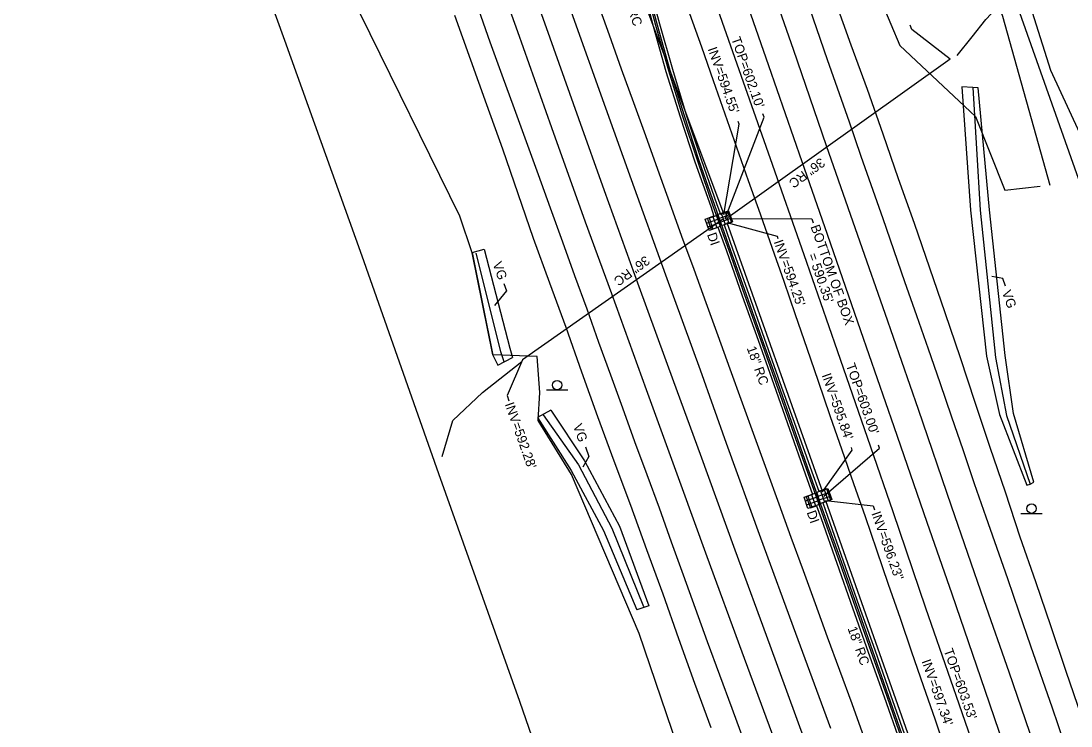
# Model space of a CAD drawing. Extents: x 2004847 to 2009016, y 1134161 to 1140101.
# Drawn here: x 2004895.3 to 2005339.3, y 1138982.7 to 1139280.7 of the extents above; entities that cross this region are included whole.
import ezdxf

# ---------------------------------------------------------------- set-up
doc = ezdxf.new("R2010")
doc.units = 0
for name, color, linetype in [('RD_EX_BldgApp', 7, 'Continuous'), ('RD_EX_Conc', 7, 'Continuous'), ('RD_EX_DR_Inlet', 7, 'Continuous'), ('RD_EX_DR_Inlet_txCode', 7, 'Continuous'), ('RD_EX_DR_Pipe', 7, 'Continuous'), ('RD_EX_DR_Pipe_txCode', 7, 'Continuous'), ('RD_EX_Fence_Other', 7, 'Continuous'), ('RD_EX_H2O', 7, 'Continuous'), ('RD_EX_Pavement_Markings', 7, 'Continuous'), ('RD_EX_Road', 7, 'Continuous'), ('RD_EX_VEG', 7, 'Continuous'), ('RD_Sketch3', 7, 'Continuous')]:
    doc.layers.add(name, color=color, linetype=linetype)

msp = doc.modelspace()

# ---------------------------------------------------------------- linework, layer by layer
at = {"layer": 'RD_EX_BldgApp'}
for p, q in [((2005117.48, 1139124.74), (2005126.48, 1139124.74)), ((2005318.11, 1139072.52), (2005327.11, 1139072.52))]:
    msp.add_line(p, q, dxfattribs=at)
for centre in [(2005122, 1139126.77), (2005322.63, 1139074.55)]:
    msp.add_circle(centre, 2, dxfattribs=at)
at = {"layer": 'RD_EX_Conc'}
for points in [[(2005158.53, 1139298.3), (2005163.65, 1139278.9), (2005169.08, 1139259.71), (2005175.02, 1139240.46), (2005181.3, 1139221.53), (2005187.9, 1139202.57), (2005194.56, 1139183.82), (2005201.29, 1139164.87), (2005207.94, 1139146.11), (2005214.62, 1139127.37), (2005221.28, 1139108.5), (2005228.02, 1139089.6), (2005234.68, 1139070.75), (2005241.4, 1139051.93), (2005248.03, 1139033.06), (2005254.66, 1139014.28), (2005261.35, 1138995.35), (2005267.97, 1138976.53)], [(2005159.1, 1139298.5), (2005164.28, 1139279.12), (2005169.72, 1139259.93), (2005175.65, 1139240.68), (2005181.93, 1139221.75), (2005188.53, 1139202.79), (2005195.23, 1139184.05), (2005201.93, 1139165.1), (2005208.57, 1139146.33), (2005215.27, 1139127.59), (2005221.94, 1139108.73), (2005228.64, 1139089.82), (2005235.33, 1139070.98), (2005242.04, 1139052.15), (2005248.67, 1139033.28), (2005255.32, 1139014.51), (2005261.98, 1138995.56), (2005268.64, 1138976.75)], [(2005323.58, 1139085.73), (2005314.97, 1139114.8), (2005311.49, 1139139.28), (2005304.85, 1139200.92), (2005300.04, 1139252.4), (2005297.72, 1139252.59), (2005293.08, 1139252.8)], [(2005293.08, 1139252.8), (2005296.77, 1139200.72), (2005303.62, 1139139), (2005309.12, 1139114.36), (2005320.64, 1139084.44), (2005322.05, 1139084.92), (2005323.58, 1139085.73)], [(2005086.08, 1139182.76), (2005091.12, 1139184.17), (2005102.06, 1139142.43), (2005103.13, 1139138.38)], [(2005086.08, 1139182.76), (2005094.8, 1139139.49)], [(2005094.8, 1139139.49), (2005096.99, 1139135.21), (2005103.13, 1139138.38)], [(2005119.33, 1139116.12), (2005113.71, 1139113.13), (2005127.98, 1139090.74), (2005141.6, 1139065.24), (2005155.65, 1139031.78)], [(2005119.33, 1139116.12), (2005133.61, 1139094.77), (2005148.31, 1139067.17), (2005160.81, 1139033.41), (2005155.65, 1139031.78)]]:
    msp.add_lwpolyline(points, dxfattribs=at)
at = {"layer": 'RD_EX_DR_Inlet'}
for p, q in [((2005193, 1139199.97), (2005194.62, 1139195.24)), ((2005185.21, 1139195.29), (2005189.94, 1139196.91)), ((2005185.76, 1139193.68), (2005190.49, 1139195.31)), ((2005186.27, 1139197.45), (2005187.89, 1139192.72)), ((2005187.87, 1139198), (2005189.5, 1139193.27)), ((2005190.34, 1139197.26), (2005195.07, 1139198.88)), ((2005190.89, 1139195.65), (2005195.62, 1139197.27)), ((2005191.39, 1139199.41), (2005193.02, 1139194.69)), ((2005228.02, 1139079.95), (2005229.64, 1139075.22)), ((2005229.63, 1139080.5), (2005231.25, 1139075.77)), ((2005232.31, 1139079.87), (2005237.04, 1139081.49)), ((2005232.86, 1139078.26), (2005237.59, 1139079.89)), ((2005233.37, 1139082.03), (2005234.99, 1139077.3)), ((2005234.97, 1139082.58), (2005236.6, 1139077.85)), ((2005226.96, 1139077.79), (2005231.69, 1139079.41)), ((2005227.51, 1139076.18), (2005232.24, 1139077.81))]:
    msp.add_line(p, q, dxfattribs=at)
for points in [[(2005191.41, 1139194.13), (2005189.79, 1139198.86), (2005194.51, 1139200.49), (2005196.14, 1139195.76)], [(2005186.28, 1139192.17), (2005184.66, 1139196.9), (2005189.39, 1139198.52), (2005191.01, 1139193.79)], [(2005228.03, 1139074.67), (2005226.41, 1139079.4), (2005231.14, 1139081.02), (2005232.76, 1139076.29)], [(2005233.38, 1139076.75), (2005231.76, 1139081.48), (2005236.49, 1139083.1), (2005238.11, 1139078.37)]]:
    msp.add_lwpolyline(points, close=True, dxfattribs=at)
at = {"layer": 'RD_EX_DR_Inlet_txCode'}
for points in [[(2005288.17, 1139264.53), (2005271.97, 1139277.09), (2005271.33, 1139278.92)], [(2005193.08, 1139197.21), (2005209.51, 1139239.97), (2005209.01, 1139241.37)], [(2005192.49, 1139198.92), (2005198.91, 1139237.08), (2005198.49, 1139238.26)], [(2005193.08, 1139197.21), (2005229.66, 1139197.11), (2005230.28, 1139195.35)], [(2005193.72, 1139195.49), (2005215.04, 1139189.69), (2005215.39, 1139188.68)], [(2005107.3, 1139137.46), (2005100.8, 1139122.32), (2005101.55, 1139120.18)], [(2005234.17, 1139081.66), (2005246.82, 1139099.29), (2005246.41, 1139100.45)], [(2005234.82, 1139079.83), (2005258.37, 1139100.06), (2005257.89, 1139101.41)], [(2005235.45, 1139077.98), (2005255.59, 1139075.75), (2005256.18, 1139074.07)]]:
    msp.add_lwpolyline(points, dxfattribs=at)
at = {"layer": 'RD_EX_DR_Pipe'}
for p, q in [((2005130.3, 1139364.69), (2005192.49, 1139198.92)), ((2005288.17, 1139264.53), (2005194.27, 1139197.62)), ((2005191.93, 1139196.79), (2005107.3, 1139137.46)), ((2005193.72, 1139195.49), (2005234.17, 1139081.66)), ((2005235.45, 1139077.98), (2005275.62, 1138964.4))]:
    msp.add_line(p, q, dxfattribs=at)
at = {"layer": 'RD_EX_Fence_Other'}
for points in [[(2004895.29, 1139421.61), (2004960.16, 1139401.75), (2004976.21, 1139356.73), (2005006.69, 1139272.63), (2005039.36, 1139181.45), (2005071.83, 1139089.43), (2005106.12, 1138993.18), (2005134.1, 1138912.19), (2005166.28, 1138823.99), (2005195.2, 1138740.81)], [(2005745.2, 1138077.7), (2005734.87, 1138106.23), (2005707.5, 1138183.28), (2005676.14, 1138273.06), (2005651.84, 1138341.76), (2005621.99, 1138424.97), (2005599.09, 1138488.22), (2005571.21, 1138570.22), (2005540.22, 1138656.02), (2005513.7, 1138731.21), (2005485.61, 1138810.48), (2005460.95, 1138877.54), (2005433.24, 1138957.41), (2005403.81, 1139043.22), (2005384.61, 1139099.04), (2005341.78, 1139216.01), (2005309.56, 1139306.93), (2005274.94, 1139406.13)]]:
    msp.add_lwpolyline(points, dxfattribs=at)
at = {"layer": 'RD_EX_H2O'}
for points in [[(2005471.87, 1138887.95), (2005471.87, 1138887.95), (2005442.96, 1138966.5), (2005417.56, 1139042.22), (2005389.59, 1139117.41), (2005362.32, 1139191.55), (2005330.8, 1139259.79), (2005304.78, 1139341.83)], [(2005291.14, 1139266.12), (2005297.52, 1139273.98), (2005303.22, 1139281.33), (2005307.87, 1139286.19), (2005313.88, 1139288.86)], [(2005073.38, 1139096.65), (2005077.87, 1139111.81), (2005090.47, 1139123.6), (2005107.02, 1139136.7)]]:
    msp.add_lwpolyline(points, dxfattribs=at)
at = {"layer": 'RD_EX_Pavement_Markings'}
for points in [[(2005089.62, 1139642.89), (2005104.01, 1139602.34), (2005118.25, 1139562.15), (2005129.1, 1139531.65), (2005143.47, 1139491.24), (2005157.78, 1139450.75), (2005168.68, 1139420.04), (2005183, 1139379.49), (2005197.17, 1139338.95), (2005211.23, 1139299), (2005221.78, 1139268.74), (2005235.83, 1139228.1), (2005249.98, 1139187.4), (2005260.51, 1139157.24), (2005274.62, 1139116.55), (2005288.65, 1139075.76), (2005302.47, 1139035.73), (2005313.02, 1139005.51), (2005327.03, 1138964.9)], [(2005079.57, 1139635.26), (2005103.99, 1139565.86), (2005118.52, 1139525.24), (2005132.81, 1139484.62), (2005147.14, 1139444.38), (2005157.91, 1139414.23), (2005172.33, 1139373.68), (2005186.55, 1139333.13), (2005197.31, 1139302.49), (2005211.39, 1139261.84), (2005225.48, 1139221.29), (2005236.15, 1139190.51), (2005250.29, 1139149.91), (2005264.43, 1139109.29), (2005278.35, 1139068.8), (2005288.92, 1139038.53), (2005302.87, 1138997.76), (2005316.8, 1138956.99)], [(2005069.41, 1139627.25), (2005080.07, 1139597.07), (2005094.4, 1139556.6), (2005108.76, 1139516.03), (2005119.44, 1139485.55), (2005133.79, 1139444.81), (2005148.15, 1139404.27), (2005162.34, 1139363.93), (2005172.98, 1139333.74), (2005187.25, 1139293.2), (2005201.51, 1139252.63), (2005212.06, 1139222.53), (2005226.32, 1139181.98), (2005240.4, 1139141.35), (2005254.44, 1139100.61), (2005263.94, 1139073.28), (2005277.78, 1139032.69), (2005291.82, 1138992.05), (2005302.4, 1138961.44)], [(2005020.46, 1139587.6), (2005034.72, 1139547.07), (2005049.04, 1139506.49), (2005063.33, 1139466.39), (2005074.21, 1139435.99), (2005088.65, 1139395.51), (2005103.01, 1139354.99), (2005113.57, 1139324.96), (2005127.97, 1139284.5), (2005142.45, 1139244), (2005153.31, 1139213.68), (2005167.86, 1139173.42), (2005182.46, 1139133.17), (2005193.42, 1139102.24), (2005207.98, 1139062.19), (2005222.83, 1139021.9), (2005237.56, 1138981.81)], [(2005009.04, 1139583.57), (2005023.28, 1139543.02), (2005037.61, 1139502.09), (2005048.45, 1139471.26), (2005062.72, 1139430.8), (2005077.25, 1139390.38), (2005091.52, 1139350.33), (2005102.1, 1139320.35), (2005116.64, 1139279.91), (2005131.05, 1139239.5), (2005141.87, 1139209.01), (2005156.52, 1139168.51), (2005171.25, 1139128.26), (2005182.47, 1139097.54), (2005197.21, 1139057.14), (2005211.91, 1139016.79), (2005226.55, 1138976.68)], [(2004997.07, 1139579.93), (2005011.58, 1139539.46), (2005025.84, 1139498.74), (2005040.11, 1139458.42), (2005050.84, 1139428.12), (2005065.34, 1139387.52), (2005079.7, 1139346.95), (2005090.69, 1139316.62), (2005105.18, 1139276.21), (2005119.68, 1139235.7), (2005133.9, 1139195.77), (2005144.92, 1139165.54), (2005159.63, 1139124.98), (2005174.36, 1139084.58), (2005185.36, 1139054.36), (2005200.15, 1139014.03), (2005215.1, 1138973.53)], [(2005138.99, 1139288.9), (2005144, 1139274.77), (2005149.06, 1139260.48), (2005154.24, 1139246.22), (2005159.32, 1139232.23), (2005164.42, 1139218.1), (2005169.5, 1139203.95), (2005174.62, 1139189.77), (2005179.76, 1139175.77), (2005184.82, 1139161.74), (2005189.93, 1139147.72), (2005195.06, 1139133.67), (2005200.3, 1139119.23), (2005205.43, 1139104.97), (2005210.49, 1139090.9), (2005215.71, 1139076.57), (2005220.82, 1139062.56), (2005225.98, 1139048.44), (2005231.15, 1139034.45), (2005236.24, 1139020.4), (2005241.39, 1139006.28), (2005246.56, 1138992.16), (2005251.71, 1138977.98)], [(2005227.11, 1139290.7), (2005236.22, 1139264.44), (2005245.47, 1139237.99), (2005250.47, 1139223.52), (2005259.71, 1139197.18), (2005268.92, 1139170.6), (2005273.99, 1139156.25), (2005278.86, 1139142.11), (2005283.76, 1139127.83), (2005288.77, 1139113.32), (2005293.51, 1139099.51), (2005298.36, 1139085.22), (2005303.33, 1139071.05), (2005312.38, 1139045), (2005317.28, 1139030.9), (2005322.2, 1139016.56), (2005331.26, 1138990.31), (2005336.16, 1138976.19)], [(2005088.71, 1139285.5), (2005093.59, 1139271.81), (2005098.65, 1139257.86), (2005103.8, 1139243.7), (2005108.88, 1139229.8), (2005113.99, 1139215.76), (2005119.11, 1139201.71), (2005124.24, 1139187.38), (2005129.4, 1139173.13), (2005134.54, 1139158.96), (2005139.49, 1139144.94), (2005144.51, 1139131.16), (2005149.62, 1139117.18), (2005154.76, 1139103), (2005159.9, 1139089), (2005165.1, 1139074.84), (2005170.21, 1139060.52), (2005175.31, 1139046.57), (2005180.38, 1139032.45), (2005185.47, 1139018.44), (2005190.71, 1139004.23), (2005195.87, 1138990.26), (2005201.04, 1138976.01)], [(2005178.04, 1139283.82), (2005183.04, 1139269.75), (2005187.95, 1139255.56), (2005192.95, 1139241.44), (2005197.89, 1139227.37), (2005202.84, 1139213.24), (2005207.86, 1139199.1), (2005212.89, 1139184.69), (2005217.86, 1139170.7), (2005222.61, 1139156.68), (2005227.59, 1139142.42), (2005232.41, 1139128.37), (2005237.36, 1139113.96), (2005242.39, 1139099.37), (2005247.32, 1139085.2), (2005252.19, 1139071.18), (2005257.07, 1139057.07), (2005261.99, 1139042.66), (2005266.99, 1139028.22), (2005271.83, 1139014), (2005276.76, 1138999.75), (2005281.79, 1138985.25), (2005286.56, 1138971.34)]]:
    msp.add_lwpolyline(points, dxfattribs=at)
at = {"layer": 'RD_EX_Road'}
for points in [[(2005157.49, 1139297.93), (2005162.58, 1139278.52), (2005168.02, 1139259.34), (2005174.02, 1139240.1), (2005180.29, 1139221.18), (2005186.98, 1139202.24), (2005188.33, 1139198.22), (2005188.06, 1139198.11), (2005185.52, 1139197.15), (2005185.7, 1139196.6), (2005186.76, 1139193.66), (2005187.22, 1139192.52), (2005190, 1139193.48), (2005193.63, 1139183.5), (2005200.31, 1139164.52), (2005206.95, 1139145.76), (2005213.61, 1139127.02), (2005220.25, 1139108.15), (2005226.92, 1139089.22), (2005230.03, 1139080.59), (2005228.42, 1139079.97), (2005227.34, 1139079.59), (2005229.07, 1139074.83), (2005231.74, 1139075.67), (2005233.64, 1139070.39), (2005240.31, 1139051.56), (2005246.94, 1139032.68), (2005253.57, 1139013.91), (2005260.24, 1138994.96), (2005266.9, 1138976.16)], [(2005160.01, 1139298.82), (2005165.3, 1139279.48), (2005170.74, 1139260.28), (2005176.62, 1139241.03), (2005182.89, 1139222.09), (2005189.55, 1139203.16), (2005191.08, 1139198.98), (2005192.9, 1139199.61), (2005194.19, 1139200.07), (2005195.74, 1139195.57), (2005192.69, 1139194.47), (2005196.16, 1139184.38), (2005202.88, 1139165.44), (2005209.54, 1139146.67), (2005216.22, 1139127.92), (2005222.91, 1139109.06), (2005229.65, 1139090.17), (2005232.6, 1139081.99), (2005235.9, 1139083.02), (2005237.57, 1139078.14), (2005234.42, 1139077.03), (2005236.32, 1139071.32), (2005242.97, 1139052.47), (2005249.61, 1139033.61), (2005256.29, 1139014.84), (2005262.96, 1138995.9), (2005269.54, 1138977.06)], [(2005239.49, 1139289.52), (2005246.15, 1139270.66), (2005253.03, 1139251.9), (2005259.69, 1139233), (2005266.27, 1139214.17), (2005272.92, 1139195.26), (2005279.4, 1139176.34), (2005285.9, 1139157.41), (2005292.42, 1139138.48), (2005298.65, 1139119.5), (2005305.02, 1139100.48), (2005311.43, 1139081.65), (2005317.68, 1139062.62), (2005324.32, 1139043.75), (2005330.74, 1139024.77), (2005337.11, 1139005.83), (2005343.58, 1138986.92)], [(2005078.58, 1139283.1), (2005085.33, 1139264.26), (2005092.08, 1139245.42), (2005098.93, 1139226.62), (2005105.45, 1139207.71), (2005111.9, 1139188.84), (2005118.8, 1139170.03), (2005125.61, 1139151.31), (2005132.25, 1139132.34), (2005139.1, 1139113.54), (2005145.92, 1139094.72), (2005152.96, 1139076), (2005159.84, 1139057.32), (2005166.63, 1139038.49), (2005173.31, 1139019.59), (2005180.15, 1139000.75), (2005187.04, 1138982.03)], [(2005297.72, 1139252.59), (2005300.82, 1139200.74), (2005307.35, 1139138.37), (2005312.02, 1139113.89), (2005322.05, 1139084.92)], [(2005087.56, 1139182.58), (2005098.09, 1139141.04), (2005099.42, 1139136.78)], [(2005116.11, 1139114.27), (2005131.01, 1139093.1), (2005145.08, 1139066.27), (2005158.58, 1139033.24)]]:
    msp.add_lwpolyline(points, dxfattribs=at)
at = {"layer": 'RD_EX_VEG'}
for points in [[(2005330.5, 1139211.21), (2005310.44, 1139282.62), (2005250.29, 1139444.39), (2005204.89, 1139582.09), (2005214.9, 1139644.65), (2005219.77, 1139673.79), (2005232.04, 1139710.41)], [(2005125.25, 1139658.93), (2005151.45, 1139584.68), (2005175.06, 1139515.29), (2005196.19, 1139445.54), (2005210.11, 1139417.17), (2005224.77, 1139379.59), (2005234.72, 1139340.68), (2005251.74, 1139306.54), (2005266.92, 1139270.34), (2005298.91, 1139240.25), (2005311.38, 1139209.18), (2005326.22, 1139210.81)], [(2005250.99, 1138753.32), (2005221.88, 1138837.39), (2005187.05, 1138932.68), (2005156.62, 1139021.77), (2005128.11, 1139088.97), (2005113.99, 1139111.84), (2005114.62, 1139123.7), (2005113.59, 1139138.87), (2005094.85, 1139139.53), (2005086.09, 1139182.75), (2005080.83, 1139198.24), (2005038.76, 1139283.84), (2005009.23, 1139370.31), (2004977.72, 1139466.15), (2004972.32, 1139486.81), (2004951.09, 1139542.55)]]:
    msp.add_lwpolyline(points, dxfattribs=at)
at = {"layer": 'RD_Sketch3'}
for points in [[(2005099.48, 1139169.76), (2005100.59, 1139166.62), (2005095.5, 1139160.38)], [(2005311.61, 1139168.54), (2005310.43, 1139171.88), (2005305.83, 1139172.65)], [(2005134.03, 1139100.63), (2005135.46, 1139096.58), (2005132.92, 1139092.15)]]:
    msp.add_lwpolyline(points, dxfattribs=at)

# ---------------------------------------------------------------- texts
at = {"layer": 'RD_EX_DR_Inlet_txCode'}
for s, p in [("TOP=602.10'", (2005195.54, 1139273.2)), ("INV=594.55'", (2005185.62, 1139268.87)), ('DI', (2005185.33, 1139190.42)), ('BOTTOM OF BOX', (2005229.09, 1139193.76)), ("INV=594.25'", (2005213.57, 1139187.36)), ("= 590.35'", (2005228.01, 1139181.78)), ("TOP=603.00'", (2005244.05, 1139135.21)), ("INV=595.84'", (2005233.85, 1139130.97)), ("INV=592.28'", (2005099.83, 1139118.71)), ('DI', (2005227.48, 1139072.97)), ("INV=596.23''", (2005254.84, 1139072.55)), ("TOP=603.53'", (2005285.42, 1139014.64)), ("INV=597.34'", (2005276.06, 1139010.06))]:
    msp.add_text(s, height=4, rotation=289.4494, dxfattribs=at).set_placement(p)
at = {"layer": 'RD_EX_DR_Pipe_txCode'}
for s, rotation, p in [('18" RC', 289.4494, (2005148.72, 1139294.23)), ('36" RC', 216.2053, (2005233.38, 1139223.07)), ('36" RC', 216.2053, (2005159.33, 1139181.68)), ('18" RC', 289.4494, (2005202.13, 1139142.43)), ('18" RC', 289.4494, (2005244.77, 1139023.96))]:
    msp.add_text(s, height=4, rotation=rotation, dxfattribs=at).set_placement(p)
at = {"layer": 'RD_Sketch3'}
for p in [(2005094.67, 1139178.12), (2005310.03, 1139166.08), (2005128.65, 1139109.58)]:
    msp.add_text('VG', height=4, rotation=289.4494, dxfattribs=at).set_placement(p)

doc.saveas('drawing.dxf')
